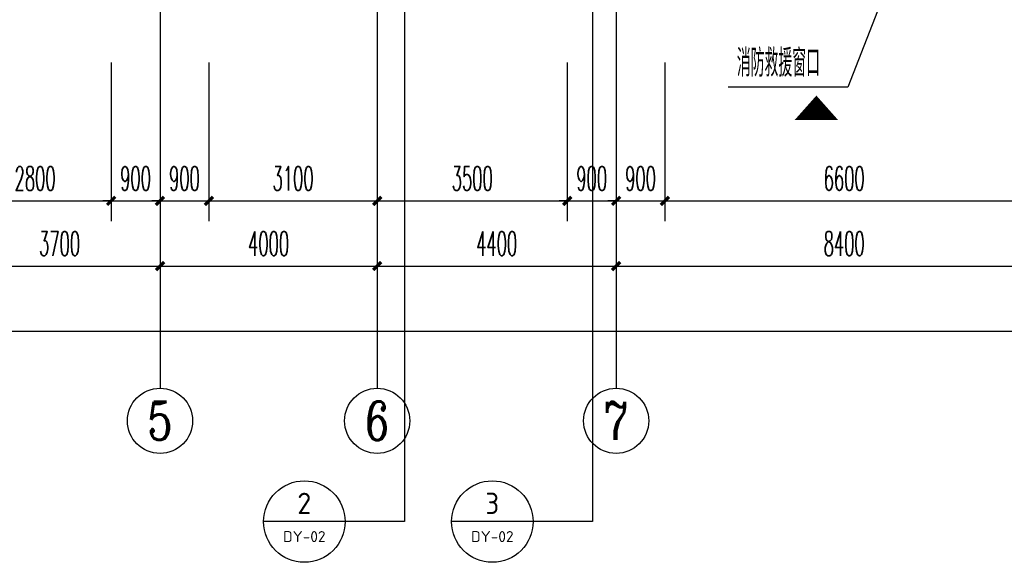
# Model space of a CAD drawing. Extents: x 1779708 to 7299578, y -1121471 to 88434.
# Tile 350 of 656: x 4715733 to 4733866, y -1072048 to -1062057. Entities that reach past the tile are written whole.
import ezdxf
from ezdxf.enums import TextEntityAlignment as Align

# ---------------------------------------------------------------- set-up
doc = ezdxf.new("R2010")
doc.units = 0
doc.header["$LTSCALE"] = 1000
doc.header["$MEASUREMENT"] = 0
doc.linetypes.add('DOTE', pattern=[2.42, 2, -0.2, 0.02, -0.2])
doc.layers.get('0').update_dxf_attribs({"linetype": 'CONTINUOUS'})
doc.layers.get('Defpoints').update_dxf_attribs({"linetype": 'CONTINUOUS'})
for name, color, linetype in [('AXIS', 3, 'CONTINUOUS'), ('AXIS_TEXT', 7, 'CONTINUOUS'), ('DIM_IDEN', 3, 'CONTINUOUS'), ('DIM_LEAD', 3, 'CONTINUOUS'), ('DOTE', 1, 'DOTE'), ('GGSignatureLayer', 7, 'CONTINUOUS'), ('PUB_DIM', 3, 'CONTINUOUS'), ('PUB_TEXT', 7, 'CONTINUOUS'), ('修改', 6, 'CONTINUOUS')]:
    doc.layers.add(name, color=color, linetype=linetype)
doc.styles.add('_TCH_AXIS', font='COMPLEX', dxfattribs={"bigfont": 'GBCBIG'})
doc.styles.add('_TCH_DIM', font='SIMPLEX.shx', dxfattribs={"width": 0.7, "bigfont": 'GBCBIG.shx'})
doc.styles.add('_TCH_DIM_T3', font='SIMPLEX.shx', dxfattribs={"width": 0.494118, "bigfont": 'GBCBIG.shx'})
doc.styles.add('COMPLEX', font='COMPLEX')
doc.styles.get("Standard").update_dxf_attribs({"font": 'GBENOR', "bigfont": 'GBCBIG'})
doc.dimstyles.new('_TCH_ARCH&&150', dxfattribs={"dimtxt": 446.25, "dimasz": 150, "dimexe": 375, "dimexo": 450, "dimgap": 189.375, "dimtad": 1, "dimdec": 0, "dimzin": 0, "dimdsep": 46, "dimtxsty": '_TCH_DIM_T3', "dimblk": 'ARCHTICK', "dimcen": 0.09, "dimdle": 225, "dimclrt": 7, "dimazin": 2, "dimtfac": 1, "dimtdec": 0, "dimtix": 1, "dimtmove": 2, "dimatfit": 3, "dimfxl": 250, "dimtolj": 1, "dimtzin": 0, "dimarcsym": 0})

# ---------------------------------------------------------------- blocks, each defined once
blk = doc.blocks.new('_AXISO')
blk.add_circle((0, 0), 0.5)
at = {"layer": 'AXIS_TEXT', "style": 'COMPLEX', "width": 1.041667}
blk.add_attdef('A', text='', height=0.56, dxfattribs=at).set_placement((-0.25, -0.28), (0.25, -0.28), align=Align.FIT)
blk = doc.blocks.new('_ArchTick')
at = {"color": 0, "linetype": 'ByBlock', "const_width": 0.4}
blk.add_lwpolyline([(-0.5, -0.5), (0.5, 0.5)], dxfattribs=at)
blk = doc.blocks.new('*D6822')
at = {"layer": 'AXIS', "color": 0, "lineweight": -2, "transparency": 16777216}
for p, q in [((9200, 6750), (9200, 1875)), ((84800, 6750), (84800, 1875)), ((8975, 2250), (85025, 2250))]:
    blk.add_line(p, q, dxfattribs=at)
at = {"layer": 'Defpoints', "color": 0, "transparency": 16777216}
for p in [(9200, 7200), (84800, 7200), (84800, 2250)]:
    blk.add_point(p, dxfattribs=at)
at = {"layer": 'AXIS', "color": 0, "lineweight": -2, "transparency": 16777216, "xscale": 150, "yscale": 150, "zscale": 150, "rotation": 180}
blk.add_blockref('_ArchTick', (9200, 2250), dxfattribs=at)
at = {"layer": 'AXIS', "color": 0, "lineweight": -2, "transparency": 16777216, "xscale": 150, "yscale": 150, "zscale": 150}
blk.add_blockref('_ArchTick', (84800, 2250), dxfattribs=at)
at = {"layer": 'AXIS', "color": 7, "transparency": 16777216, "insert": (47000, 2663), "char_height": 446.2, "attachment_point": 5, "style": '_TCH_DIM_T3'}
blk.add_mtext('\\A1;75600', dxfattribs=at)
blk = doc.blocks.new('*D6826')
at = {"layer": 'AXIS', "color": 0, "lineweight": -2, "transparency": 16777216}
for p, q in [((22300, 6750), (22300, 3075)), ((26000, 6750), (26000, 3075)), ((22075, 3450), (26225, 3450))]:
    blk.add_line(p, q, dxfattribs=at)
at = {"layer": 'Defpoints', "color": 0, "transparency": 16777216}
for p in [(22300, 7200), (26000, 7200), (26000, 3450)]:
    blk.add_point(p, dxfattribs=at)
at = {"layer": 'AXIS', "color": 0, "lineweight": -2, "transparency": 16777216, "xscale": 150, "yscale": 150, "zscale": 150, "rotation": 180}
blk.add_blockref('_ArchTick', (22300, 3450), dxfattribs=at)
at = {"layer": 'AXIS', "color": 0, "lineweight": -2, "transparency": 16777216, "xscale": 150, "yscale": 150, "zscale": 150}
blk.add_blockref('_ArchTick', (26000, 3450), dxfattribs=at)
at = {"layer": 'AXIS', "color": 7, "transparency": 16777216, "insert": (24150, 3863), "char_height": 446.2, "attachment_point": 5, "style": '_TCH_DIM_T3'}
blk.add_mtext('\\A1;3700', dxfattribs=at)
blk = doc.blocks.new('*D6827')
at = {"layer": 'AXIS', "color": 0, "lineweight": -2, "transparency": 16777216}
for p, q in [((26000, 6750), (26000, 3075)), ((30000, 6750), (30000, 3075)), ((25775, 3450), (30225, 3450))]:
    blk.add_line(p, q, dxfattribs=at)
at = {"layer": 'Defpoints', "color": 0, "transparency": 16777216}
for p in [(26000, 7200), (30000, 7200), (30000, 3450)]:
    blk.add_point(p, dxfattribs=at)
at = {"layer": 'AXIS', "color": 0, "lineweight": -2, "transparency": 16777216, "xscale": 150, "yscale": 150, "zscale": 150, "rotation": 180}
blk.add_blockref('_ArchTick', (26000, 3450), dxfattribs=at)
at = {"layer": 'AXIS', "color": 0, "lineweight": -2, "transparency": 16777216, "xscale": 150, "yscale": 150, "zscale": 150}
blk.add_blockref('_ArchTick', (30000, 3450), dxfattribs=at)
at = {"layer": 'AXIS', "color": 7, "transparency": 16777216, "insert": (28000, 3863), "char_height": 446.2, "attachment_point": 5, "style": '_TCH_DIM_T3'}
blk.add_mtext('\\A1;4000', dxfattribs=at)
blk = doc.blocks.new('*D6828')
at = {"layer": 'AXIS', "color": 0, "lineweight": -2, "transparency": 16777216}
for p, q in [((30000, 6750), (30000, 3075)), ((34400, 6750), (34400, 3075)), ((29775, 3450), (34625, 3450))]:
    blk.add_line(p, q, dxfattribs=at)
at = {"layer": 'Defpoints', "color": 0, "transparency": 16777216}
for p in [(30000, 7200), (34400, 7200), (34400, 3450)]:
    blk.add_point(p, dxfattribs=at)
at = {"layer": 'AXIS', "color": 0, "lineweight": -2, "transparency": 16777216, "xscale": 150, "yscale": 150, "zscale": 150, "rotation": 180}
blk.add_blockref('_ArchTick', (30000, 3450), dxfattribs=at)
at = {"layer": 'AXIS', "color": 0, "lineweight": -2, "transparency": 16777216, "xscale": 150, "yscale": 150, "zscale": 150}
blk.add_blockref('_ArchTick', (34400, 3450), dxfattribs=at)
at = {"layer": 'AXIS', "color": 7, "transparency": 16777216, "insert": (32200, 3863), "char_height": 446.2, "attachment_point": 5, "style": '_TCH_DIM_T3'}
blk.add_mtext('\\A1;4400', dxfattribs=at)
blk = doc.blocks.new('*D6829')
at = {"layer": 'AXIS', "color": 0, "lineweight": -2, "transparency": 16777216}
for p, q in [((34400, 6750), (34400, 3075)), ((42800, 6750), (42800, 3075)), ((34175, 3450), (43025, 3450))]:
    blk.add_line(p, q, dxfattribs=at)
at = {"layer": 'Defpoints', "color": 0, "transparency": 16777216}
for p in [(34400, 7200), (42800, 7200), (42800, 3450)]:
    blk.add_point(p, dxfattribs=at)
at = {"layer": 'AXIS', "color": 0, "lineweight": -2, "transparency": 16777216, "xscale": 150, "yscale": 150, "zscale": 150, "rotation": 180}
blk.add_blockref('_ArchTick', (34400, 3450), dxfattribs=at)
at = {"layer": 'AXIS', "color": 0, "lineweight": -2, "transparency": 16777216, "xscale": 150, "yscale": 150, "zscale": 150}
blk.add_blockref('_ArchTick', (42800, 3450), dxfattribs=at)
at = {"layer": 'AXIS', "color": 7, "transparency": 16777216, "insert": (38600, 3863), "char_height": 446.2, "attachment_point": 5, "style": '_TCH_DIM_T3'}
blk.add_mtext('\\A1;8400', dxfattribs=at)
blk = doc.blocks.new('*D5572')
at = {"layer": 'Defpoints', "color": 0, "transparency": 16777216}
for p in [(4727617, -1062393), (4734217, -1062393), (4734217, -1065393)]:
    blk.add_point(p, dxfattribs=at)
at = {"layer": 'PUB_DIM', "color": 0, "lineweight": -2, "transparency": 16777216}
for p, q in [((4727617, -1062843), (4727617, -1065768)), ((4734217, -1062843), (4734217, -1065768)), ((4727392, -1065393), (4734442, -1065393))]:
    blk.add_line(p, q, dxfattribs=at)
at = {"layer": 'PUB_DIM', "color": 0, "lineweight": -2, "transparency": 16777216, "xscale": 150, "yscale": 150, "zscale": 150, "rotation": 180}
blk.add_blockref('_ArchTick', (4727617, -1065393), dxfattribs=at)
at = {"layer": 'PUB_DIM', "color": 0, "lineweight": -2, "transparency": 16777216, "xscale": 150, "yscale": 150, "zscale": 150}
blk.add_blockref('_ArchTick', (4734217, -1065393), dxfattribs=at)
at = {"layer": 'PUB_DIM', "color": 7, "transparency": 16777216, "insert": (4730917, -1064981), "char_height": 446.2, "attachment_point": 5, "style": '_TCH_DIM_T3'}
blk.add_mtext('\\A1;6600', dxfattribs=at)
blk = doc.blocks.new('*D5573')
at = {"layer": 'Defpoints', "color": 0, "transparency": 16777216}
for p in [(4726717, -1062393), (4727617, -1062393), (4727617, -1065393)]:
    blk.add_point(p, dxfattribs=at)
at = {"layer": 'PUB_DIM', "color": 0, "lineweight": -2, "transparency": 16777216}
for p, q in [((4726717, -1062843), (4726717, -1065768)), ((4727617, -1062843), (4727617, -1065768)), ((4726717, -1065393), (4726567, -1065393)), ((4726717, -1065393), (4727617, -1065393)), ((4727617, -1065393), (4727767, -1065393))]:
    blk.add_line(p, q, dxfattribs=at)
at = {"layer": 'PUB_DIM', "color": 0, "lineweight": -2, "transparency": 16777216, "xscale": 150, "yscale": 150, "zscale": 150}
blk.add_blockref('_ArchTick', (4726717, -1065393), dxfattribs=at)
at = {"layer": 'PUB_DIM', "color": 0, "lineweight": -2, "transparency": 16777216, "xscale": 150, "yscale": 150, "zscale": 150, "rotation": 180}
blk.add_blockref('_ArchTick', (4727617, -1065393), dxfattribs=at)
at = {"layer": 'PUB_DIM', "color": 7, "transparency": 16777216, "insert": (4727167, -1064981), "char_height": 446.2, "attachment_point": 5, "style": '_TCH_DIM_T3'}
blk.add_mtext('\\A1;900', dxfattribs=at)
blk = doc.blocks.new('*D5574')
at = {"layer": 'Defpoints', "color": 0, "transparency": 16777216}
for p in [(4725817, -1062393), (4726717, -1062393), (4726717, -1065393)]:
    blk.add_point(p, dxfattribs=at)
at = {"layer": 'PUB_DIM', "color": 0, "lineweight": -2, "transparency": 16777216}
for p, q in [((4725817, -1062843), (4725817, -1065768)), ((4726717, -1062843), (4726717, -1065768)), ((4725817, -1065393), (4725667, -1065393)), ((4725817, -1065393), (4726717, -1065393)), ((4726717, -1065393), (4726867, -1065393))]:
    blk.add_line(p, q, dxfattribs=at)
at = {"layer": 'PUB_DIM', "color": 0, "lineweight": -2, "transparency": 16777216, "xscale": 150, "yscale": 150, "zscale": 150}
blk.add_blockref('_ArchTick', (4725817, -1065393), dxfattribs=at)
at = {"layer": 'PUB_DIM', "color": 0, "lineweight": -2, "transparency": 16777216, "xscale": 150, "yscale": 150, "zscale": 150, "rotation": 180}
blk.add_blockref('_ArchTick', (4726717, -1065393), dxfattribs=at)
at = {"layer": 'PUB_DIM', "color": 7, "transparency": 16777216, "insert": (4726267, -1064981), "char_height": 446.2, "attachment_point": 5, "style": '_TCH_DIM_T3'}
blk.add_mtext('\\A1;900', dxfattribs=at)
blk = doc.blocks.new('*D5575')
at = {"layer": 'Defpoints', "color": 0, "transparency": 16777216}
for p in [(4722317, -1062393), (4725817, -1062393), (4725817, -1065393)]:
    blk.add_point(p, dxfattribs=at)
at = {"layer": 'PUB_DIM', "color": 0, "lineweight": -2, "transparency": 16777216}
for p, q in [((4722317, -1062843), (4722317, -1065768)), ((4725817, -1062843), (4725817, -1065768)), ((4722092, -1065393), (4726042, -1065393))]:
    blk.add_line(p, q, dxfattribs=at)
at = {"layer": 'PUB_DIM', "color": 0, "lineweight": -2, "transparency": 16777216, "xscale": 150, "yscale": 150, "zscale": 150, "rotation": 180}
blk.add_blockref('_ArchTick', (4722317, -1065393), dxfattribs=at)
at = {"layer": 'PUB_DIM', "color": 0, "lineweight": -2, "transparency": 16777216, "xscale": 150, "yscale": 150, "zscale": 150}
blk.add_blockref('_ArchTick', (4725817, -1065393), dxfattribs=at)
at = {"layer": 'PUB_DIM', "color": 7, "transparency": 16777216, "insert": (4724067, -1064981), "char_height": 446.2, "attachment_point": 5, "style": '_TCH_DIM_T3'}
blk.add_mtext('\\A1;3500', dxfattribs=at)
blk = doc.blocks.new('*D5576')
at = {"layer": 'Defpoints', "color": 0, "transparency": 16777216}
for p in [(4719217, -1062393), (4722317, -1062393), (4722317, -1065393)]:
    blk.add_point(p, dxfattribs=at)
at = {"layer": 'PUB_DIM', "color": 0, "lineweight": -2, "transparency": 16777216}
for p, q in [((4719217, -1062843), (4719217, -1065768)), ((4722317, -1062843), (4722317, -1065768)), ((4718992, -1065393), (4722542, -1065393))]:
    blk.add_line(p, q, dxfattribs=at)
at = {"layer": 'PUB_DIM', "color": 0, "lineweight": -2, "transparency": 16777216, "xscale": 150, "yscale": 150, "zscale": 150, "rotation": 180}
blk.add_blockref('_ArchTick', (4719217, -1065393), dxfattribs=at)
at = {"layer": 'PUB_DIM', "color": 0, "lineweight": -2, "transparency": 16777216, "xscale": 150, "yscale": 150, "zscale": 150}
blk.add_blockref('_ArchTick', (4722317, -1065393), dxfattribs=at)
at = {"layer": 'PUB_DIM', "color": 7, "transparency": 16777216, "insert": (4720767, -1064981), "char_height": 446.2, "attachment_point": 5, "style": '_TCH_DIM_T3'}
blk.add_mtext('\\A1;3100', dxfattribs=at)
blk = doc.blocks.new('*D5577')
at = {"layer": 'Defpoints', "color": 0, "transparency": 16777216}
for p in [(4718317, -1062393), (4719217, -1062393), (4719217, -1065393)]:
    blk.add_point(p, dxfattribs=at)
at = {"layer": 'PUB_DIM', "color": 0, "lineweight": -2, "transparency": 16777216}
for p, q in [((4718317, -1062843), (4718317, -1065768)), ((4719217, -1062843), (4719217, -1065768)), ((4718317, -1065393), (4718167, -1065393)), ((4718317, -1065393), (4719217, -1065393)), ((4719217, -1065393), (4719367, -1065393))]:
    blk.add_line(p, q, dxfattribs=at)
at = {"layer": 'PUB_DIM', "color": 0, "lineweight": -2, "transparency": 16777216, "xscale": 150, "yscale": 150, "zscale": 150}
blk.add_blockref('_ArchTick', (4718317, -1065393), dxfattribs=at)
at = {"layer": 'PUB_DIM', "color": 0, "lineweight": -2, "transparency": 16777216, "xscale": 150, "yscale": 150, "zscale": 150, "rotation": 180}
blk.add_blockref('_ArchTick', (4719217, -1065393), dxfattribs=at)
at = {"layer": 'PUB_DIM', "color": 7, "transparency": 16777216, "insert": (4718767, -1064981), "char_height": 446.2, "attachment_point": 5, "style": '_TCH_DIM_T3'}
blk.add_mtext('\\A1;900', dxfattribs=at)
blk = doc.blocks.new('*D5578')
at = {"layer": 'Defpoints', "color": 0, "transparency": 16777216}
for p in [(4717417, -1062393), (4718317, -1062393), (4718317, -1065393)]:
    blk.add_point(p, dxfattribs=at)
at = {"layer": 'PUB_DIM', "color": 0, "lineweight": -2, "transparency": 16777216}
for p, q in [((4717417, -1062843), (4717417, -1065768)), ((4718317, -1062843), (4718317, -1065768)), ((4717417, -1065393), (4717267, -1065393)), ((4717417, -1065393), (4718317, -1065393)), ((4718317, -1065393), (4718467, -1065393))]:
    blk.add_line(p, q, dxfattribs=at)
at = {"layer": 'PUB_DIM', "color": 0, "lineweight": -2, "transparency": 16777216, "xscale": 150, "yscale": 150, "zscale": 150}
blk.add_blockref('_ArchTick', (4717417, -1065393), dxfattribs=at)
at = {"layer": 'PUB_DIM', "color": 0, "lineweight": -2, "transparency": 16777216, "xscale": 150, "yscale": 150, "zscale": 150, "rotation": 180}
blk.add_blockref('_ArchTick', (4718317, -1065393), dxfattribs=at)
at = {"layer": 'PUB_DIM', "color": 7, "transparency": 16777216, "insert": (4717867, -1064981), "char_height": 446.2, "attachment_point": 5, "style": '_TCH_DIM_T3'}
blk.add_mtext('\\A1;900', dxfattribs=at)
blk = doc.blocks.new('*D5579')
at = {"layer": 'Defpoints', "color": 0, "transparency": 16777216}
for p in [(4714617, -1062393), (4717417, -1062393), (4717417, -1065393)]:
    blk.add_point(p, dxfattribs=at)
at = {"layer": 'PUB_DIM', "color": 0, "lineweight": -2, "transparency": 16777216}
for p, q in [((4714617, -1062843), (4714617, -1065768)), ((4717417, -1062843), (4717417, -1065768)), ((4714392, -1065393), (4717642, -1065393))]:
    blk.add_line(p, q, dxfattribs=at)
at = {"layer": 'PUB_DIM', "color": 0, "lineweight": -2, "transparency": 16777216, "xscale": 150, "yscale": 150, "zscale": 150, "rotation": 180}
blk.add_blockref('_ArchTick', (4714617, -1065393), dxfattribs=at)
at = {"layer": 'PUB_DIM', "color": 0, "lineweight": -2, "transparency": 16777216, "xscale": 150, "yscale": 150, "zscale": 150}
blk.add_blockref('_ArchTick', (4717417, -1065393), dxfattribs=at)
at = {"layer": 'PUB_DIM', "color": 7, "transparency": 16777216, "insert": (4716017, -1064981), "char_height": 446.2, "attachment_point": 5, "style": '_TCH_DIM_T3'}
blk.add_mtext('\\A1;2800', dxfattribs=at)
blk = doc.blocks.new('A$C159220C3')
at = {"layer": 'AXIS'}
for p, q in [((26000, 7200), (26000, 1200)), ((30000, 7200), (30000, 1200)), ((34400, 7200), (34400, 1200))]:
    blk.add_line(p, q, dxfattribs=at)
at = {"layer": 'DOTE'}
for p, q in [((26000, 149200), (26000, 7200)), ((30000, 149200), (30000, 7200)), ((34400, 149200), (34400, 7200))]:
    blk.add_line(p, q, dxfattribs=at)
at = {"layer": 'AXIS'}
ref = blk.add_blockref('_AXISO', (26000, 600), dxfattribs=dict(at, xscale=1200, yscale=1200, zscale=1200))
ref.add_attrib('A', '5', dxfattribs={"layer": 'AXIS_TEXT', "height": 698.9, "style": '_TCH_AXIS'}).set_placement((25767, 250.5), (26233, 250.5), align=Align.FIT)
ref = blk.add_blockref('_AXISO', (30000, 600), dxfattribs=dict(at, xscale=1200, yscale=1200, zscale=1200))
ref.add_attrib('A', '6', dxfattribs={"layer": 'AXIS_TEXT', "height": 714.2, "style": '_TCH_AXIS', "width": 0.928571}).set_placement((29778.9, 242.9), (30221.1, 242.9), align=Align.FIT)
ref = blk.add_blockref('_AXISO', (34400, 600), dxfattribs=dict(at, xscale=1200, yscale=1200, zscale=1200))
ref.add_attrib('A', '7', dxfattribs={"layer": 'AXIS_TEXT', "height": 698.9, "style": '_TCH_AXIS'}).set_placement((34167, 250.5), (34633, 250.5), align=Align.FIT)
for p1, p2, distance, picture, middle in [((9200, 7200), (84800, 7200), -4950, '*D6822', (47000, 2662.5)), ((22300, 7200), (26000, 7200), -3750, '*D6826', (24150, 3862.5)), ((26000, 7200), (30000, 7200), -3750, '*D6827', (28000, 3862.5)), ((30000, 7200), (34400, 7200), -3750, '*D6828', (32200, 3862.5)), ((34400, 7200), (42800, 7200), -3750, '*D6829', (38600, 3862.5))]:
    dim = blk.add_aligned_dim(p1=p1, p2=p2, distance=distance, dimstyle='_TCH_ARCH&&150', dxfattribs=at)
    dim.commit()
    dim.dimension.update_dxf_attribs({"geometry": picture, "text_midpoint": middle})

msp = doc.modelspace()

# ---------------------------------------------------------------- linework, layer by layer
at = {"layer": 'DIM_IDEN'}
for p, q in [((4722822, -1060488.1), (4722822, -1071298)), ((4726284.5, -1060488.1), (4726284.5, -1071298)), ((4721724.4, -1071298), (4720224.4, -1071298)), ((4722822, -1071298), (4721724.4, -1071298)), ((4725186.9, -1071298), (4723686.9, -1071298)), ((4726284.5, -1071298), (4725186.9, -1071298))]:
    msp.add_line(p, q, dxfattribs=at)
for centre in [(4720974.4, -1071298), (4724436.9, -1071298)]:
    msp.add_circle(centre, 750, dxfattribs=at)
at = {"layer": 'DIM_LEAD'}
for p, q in [((4731994.3, -1060710), (4730985.4, -1063297.2)), ((4730985.4, -1063297.2), (4728782.6, -1063297.2))]:
    msp.add_line(p, q, dxfattribs=at)
at = {"layer": 'GGSignatureLayer'}
msp.add_lwpolyline([(4730404.8, -1063454.4, 0, 800, 0), (4730404.8, -1063904.2, 800, 800, 0)], format="xyseb", dxfattribs=at)

# ---------------------------------------------------------------- block references
at = {"layer": '修改'}
msp.add_blockref('A$C159220C3', (4692317.1, -1070043.3), dxfattribs=at)

# ---------------------------------------------------------------- texts
at = {"layer": 'PUB_TEXT', "color": 7, "style": '_TCH_DIM', "width": 0.7}
msp.add_text('消防救援窗口', height=506.38, dxfattribs=at).set_placement((4728940.1, -1063106.2))
at = {"layer": 'PUB_TEXT', "color": 7}
for s, height, width, p, p2 in [('2', 391.9, 0.995924, (4720845.1, -1071159.3), (4721103.6, -1071159.3)), ('3', 392.8, 0.978638, (4724311, -1071159.4), (4724562.7, -1071159.4)), ('DY-02', 201.87, 1.026321, (4720583, -1071675.1), (4721365.8, -1071675.1)), ('DY-02', 201.87, 1.026321, (4724045.5, -1071675.1), (4724828.3, -1071675.1))]:
    msp.add_text(s, height=height, dxfattribs=dict(at, width=width)).set_placement(p, p2, align=Align.FIT)

# ---------------------------------------------------------------- dimensions: what is measured, and where the dimension line sits
at = {"layer": 'PUB_DIM'}
for p1, p2, picture, middle in [((4714617.1, -1062393.3), (4717417.1, -1062393.3), '*D5579', (4716017.1, -1064980.8)), ((4717417.1, -1062393.3), (4718317.1, -1062393.3), '*D5578', (4717867.1, -1064980.8)), ((4718317.1, -1062393.3), (4719217.1, -1062393.3), '*D5577', (4718767.1, -1064980.8)), ((4719217.1, -1062393.3), (4722317.1, -1062393.3), '*D5576', (4720767.1, -1064980.8)), ((4722317.1, -1062393.3), (4725817.1, -1062393.3), '*D5575', (4724067.1, -1064980.8)), ((4725817.1, -1062393.3), (4726717.1, -1062393.3), '*D5574', (4726267.1, -1064980.8)), ((4726717.1, -1062393.3), (4727617.1, -1062393.3), '*D5573', (4727167.1, -1064980.8)), ((4727617.1, -1062393.3), (4734217.1, -1062393.3), '*D5572', (4730917.1, -1064980.8))]:
    dim = msp.add_aligned_dim(p1=p1, p2=p2, distance=-3000, dimstyle='_TCH_ARCH&&150', dxfattribs=at)
    dim.commit()
    dim.dimension.update_dxf_attribs({"geometry": picture, "text_midpoint": middle})

doc.saveas('drawing.dxf')
